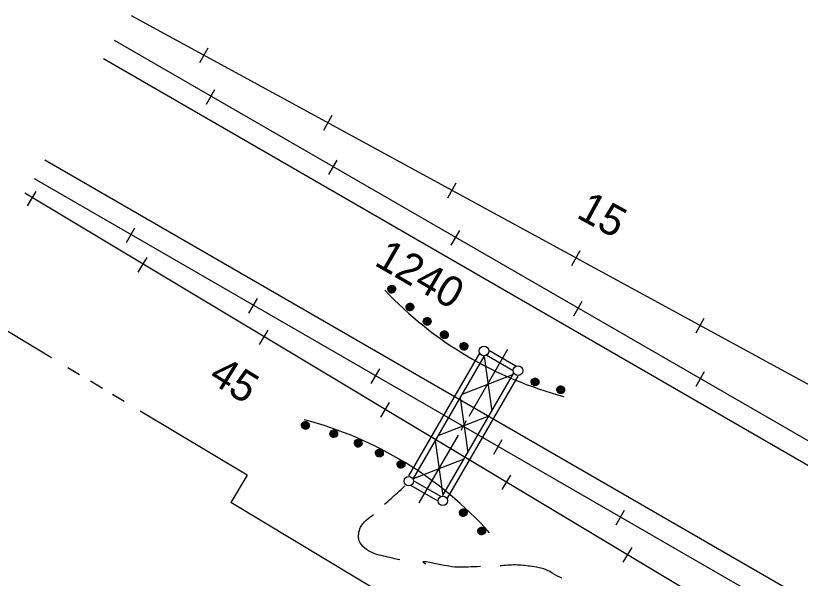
# Model space of a CAD drawing. Extents: x 36 to 2622, y -5330 to 219.
# Drawn here: x 137.2 to 213.9, y -4865.2 to -4810.2 of the extents above; entities that cross this region are included whole.
import ezdxf

# ---------------------------------------------------------------- set-up
doc = ezdxf.new("R2010")
doc.units = 0
doc.layers.add('2', color=7, linetype='Continuous')

msp = doc.modelspace()

# ---------------------------------------------------------------- linework, layer by layer
at = {"layer": '2'}
for p, q in [((217.47, -4847.763), (148.525, -4810.191)), ((146.811, -4812.583), (392.405, -4954.376)), ((155.203, -4814.78), (155.998, -4813.321)), ((145.769, -4814.387), (390.556, -4955.716)), ((155.848, -4818.842), (156.674, -4817.409)), ((167.331, -4821.389), (168.125, -4819.93)), ((140.049, -4824.297), (378.721, -4962.096)), ((167.815, -4825.736), (168.641, -4824.303)), ((139.006, -4826.1), (373.105, -4961.26)), ((179.458, -4827.997), (180.253, -4826.539)), ((207.466, -4869.171), (138.093, -4827.529)), ((138.362, -4828.798), (139.212, -4827.375)), ((148.03, -4832.38), (148.856, -4830.947)), ((179.783, -4832.632), (180.608, -4831.199)), ((191.586, -4834.606), (192.38, -4833.148)), ((149.185, -4835.268), (150.036, -4833.845)), ((140.71, -4843.655), (131.669, -4838.23)), ((159.998, -4839.276), (160.824, -4837.843)), ((191.75, -4839.528), (192.576, -4838.095)), ((203.713, -4841.215), (204.508, -4839.757)), ((161.04, -4842.355), (161.891, -4840.932)), ((185.283, -4842.831), (181.497, -4849.38)), ((186.102, -4844.477), (183.446, -4842.946)), ((175.637, -4855.192), (182.564, -4843.193)), ((176.086, -4855.448), (182.984, -4843.503)), ((182.984, -4843.503), (183.733, -4848.862)), ((185.842, -4844.928), (183.182, -4843.395)), ((143.448, -4845.3), (142.299, -4844.61)), ((171.965, -4846.172), (172.791, -4844.739)), ((178.969, -4857.112), (185.867, -4845.165)), ((180.85, -4847.2), (185.811, -4845.263)), ((203.718, -4846.424), (204.543, -4844.99)), ((145.675, -4846.638), (144.517, -4845.941)), ((179.419, -4857.37), (186.317, -4845.425)), ((147.814, -4847.922), (146.666, -4847.231)), ((180.648, -4847.547), (181.397, -4852.906)), ((172.893, -4849.444), (173.744, -4848.021)), ((159.829, -4855.134), (149.372, -4848.858)), ((178.514, -4851.242), (183.475, -4849.307)), ((181.251, -4849.808), (180.713, -4850.74)), ((180.442, -4851.215), (176.621, -4857.829)), ((178.22, -4851.755), (178.969, -4857.112)), ((183.933, -4853.068), (184.758, -4851.635)), ((176.086, -4855.448), (181.047, -4853.513)), ((159.829, -4855.134), (158.223, -4857.809)), ((184.748, -4856.532), (185.599, -4855.109)), ((178.753, -4857.21), (176.094, -4855.677)), ((178.493, -4857.659), (175.834, -4856.126)), ((178.618, -4870.051), (158.223, -4857.809)), ((195.9, -4859.962), (196.726, -4858.529)), ((196.603, -4863.619), (197.454, -4862.196))]:
    msp.add_line(p, q, dxfattribs=at)
for points in [[(173.952, -4836.934), (173.883, -4836.919), (173.887, -4836.871), (173.958, -4836.855), (174.01, -4836.89), (174.002, -4836.973), (173.929, -4837.015), (173.846, -4836.984), (173.8, -4836.905), (173.829, -4836.819), (173.927, -4836.776), (174.016, -4836.788), (174.075, -4836.884), (174.072, -4836.996), (173.956, -4837.09), (173.827, -4837.069), (173.744, -4836.971), (173.742, -4836.809), (173.856, -4836.713), (174.006, -4836.701), (174.102, -4836.778), (174.151, -4836.909), (174.15, -4837.023), (174.07, -4837.133), (173.95, -4837.175), (173.823, -4837.167), (173.717, -4837.084), (173.65, -4836.948), (173.667, -4836.836), (173.746, -4836.697), (173.894, -4836.632), (174.077, -4836.649), (174.185, -4836.744), (174.22, -4836.871), (174.239, -4837.03), (174.16, -4837.159), (174.014, -4837.238), (173.873, -4837.267), (173.765, -4837.254), (173.667, -4837.186), (173.602, -4837.073), (173.575, -4836.965), (173.582, -4836.855), (173.621, -4836.744), (173.696, -4836.653), (173.798, -4836.591), (173.908, -4836.555), (174.01, -4836.559), (174.11, -4836.588), (174.197, -4836.649), (174.268, -4836.734), (174.318, -4836.838), (174.328, -4836.961), (174.31, -4837.052), (174.26, -4837.152), (174.185, -4837.227), (174.079, -4837.289), (173.964, -4837.31), (173.871, -4837.308), (173.783, -4837.277), (173.715, -4837.229)], [(175.745, -4838.675), (175.676, -4838.66), (175.68, -4838.613), (175.751, -4838.596), (175.803, -4838.631), (175.795, -4838.715), (175.722, -4838.756), (175.639, -4838.725), (175.593, -4838.646), (175.622, -4838.561), (175.72, -4838.517), (175.81, -4838.529), (175.868, -4838.625), (175.866, -4838.737), (175.749, -4838.831), (175.62, -4838.81), (175.537, -4838.712), (175.535, -4838.55), (175.649, -4838.454), (175.799, -4838.442), (175.895, -4838.519), (175.945, -4838.65), (175.943, -4838.764), (175.864, -4838.875), (175.743, -4838.916), (175.616, -4838.908), (175.51, -4838.825), (175.443, -4838.69), (175.46, -4838.577), (175.539, -4838.438), (175.687, -4838.373), (175.87, -4838.39), (175.978, -4838.486), (176.013, -4838.613), (176.032, -4838.771), (175.953, -4838.9), (175.807, -4838.979), (175.666, -4839.008), (175.558, -4838.995), (175.46, -4838.927), (175.395, -4838.814), (175.369, -4838.706), (175.375, -4838.596), (175.414, -4838.486), (175.489, -4838.394), (175.591, -4838.332), (175.701, -4838.296), (175.803, -4838.301), (175.903, -4838.33), (175.99, -4838.39), (176.061, -4838.475), (176.111, -4838.579), (176.121, -4838.702), (176.103, -4838.793), (176.053, -4838.893), (175.978, -4838.968), (175.872, -4839.031), (175.757, -4839.052), (175.664, -4839.049), (175.577, -4839.018), (175.508, -4838.97)], [(177.426, -4840.083), (177.357, -4840.069), (177.361, -4840.021), (177.432, -4840.004), (177.484, -4840.04), (177.476, -4840.123), (177.403, -4840.164), (177.32, -4840.133), (177.274, -4840.054), (177.303, -4839.969), (177.401, -4839.925), (177.49, -4839.938), (177.548, -4840.033), (177.546, -4840.146), (177.43, -4840.239), (177.301, -4840.218), (177.218, -4840.121), (177.216, -4839.958), (177.33, -4839.863), (177.48, -4839.85), (177.576, -4839.927), (177.626, -4840.058), (177.623, -4840.173), (177.544, -4840.283), (177.424, -4840.325), (177.297, -4840.316), (177.191, -4840.233), (177.124, -4840.098), (177.141, -4839.985), (177.22, -4839.846), (177.368, -4839.782), (177.551, -4839.798), (177.659, -4839.894), (177.694, -4840.021), (177.713, -4840.179), (177.634, -4840.308), (177.488, -4840.387), (177.347, -4840.416), (177.239, -4840.404), (177.141, -4840.335), (177.076, -4840.223), (177.049, -4840.114), (177.055, -4840.004), (177.095, -4839.894), (177.17, -4839.802), (177.272, -4839.74), (177.382, -4839.705), (177.484, -4839.709), (177.584, -4839.738), (177.671, -4839.798), (177.742, -4839.884), (177.792, -4839.988), (177.802, -4840.11), (177.784, -4840.202), (177.734, -4840.302), (177.659, -4840.377), (177.553, -4840.439), (177.438, -4840.46), (177.345, -4840.458), (177.257, -4840.427), (177.189, -4840.379)], [(179.115, -4841.388), (179.046, -4841.373), (179.05, -4841.325), (179.121, -4841.309), (179.173, -4841.344), (179.165, -4841.427), (179.092, -4841.469), (179.009, -4841.438), (178.963, -4841.359), (178.992, -4841.273), (179.09, -4841.23), (179.179, -4841.242), (179.238, -4841.338), (179.236, -4841.45), (179.119, -4841.544), (178.99, -4841.523), (178.907, -4841.425), (178.905, -4841.263), (179.019, -4841.167), (179.169, -4841.155), (179.265, -4841.231), (179.315, -4841.363), (179.312, -4841.477), (179.233, -4841.587), (179.113, -4841.629), (178.986, -4841.62), (178.88, -4841.537), (178.813, -4841.402), (178.83, -4841.29), (178.909, -4841.15), (179.057, -4841.086), (179.24, -4841.103), (179.348, -4841.198), (179.383, -4841.325), (179.402, -4841.483), (179.323, -4841.612), (179.177, -4841.691), (179.036, -4841.72), (178.928, -4841.708), (178.83, -4841.639), (178.765, -4841.527), (178.738, -4841.419), (178.745, -4841.309), (178.784, -4841.198), (178.859, -4841.107), (178.961, -4841.044), (179.071, -4841.009), (179.173, -4841.013), (179.273, -4841.042), (179.36, -4841.103), (179.431, -4841.188), (179.481, -4841.292), (179.491, -4841.415), (179.473, -4841.506), (179.423, -4841.606), (179.348, -4841.681), (179.242, -4841.743), (179.127, -4841.764), (179.034, -4841.762), (178.946, -4841.731), (178.878, -4841.683)], [(181.02, -4842.534), (180.952, -4842.519), (180.956, -4842.471), (181.027, -4842.455), (181.079, -4842.49), (181.07, -4842.573), (180.998, -4842.615), (180.914, -4842.584), (180.869, -4842.505), (180.898, -4842.419), (180.995, -4842.376), (181.085, -4842.388), (181.143, -4842.484), (181.141, -4842.596), (181.025, -4842.69), (180.895, -4842.669), (180.812, -4842.571), (180.81, -4842.409), (180.925, -4842.313), (181.075, -4842.301), (181.17, -4842.378), (181.22, -4842.509), (181.218, -4842.623), (181.139, -4842.734), (181.018, -4842.775), (180.891, -4842.767), (180.785, -4842.684), (180.719, -4842.548), (180.735, -4842.436), (180.814, -4842.297), (180.962, -4842.232), (181.145, -4842.249), (181.253, -4842.345), (181.289, -4842.471), (181.307, -4842.63), (181.228, -4842.758), (181.083, -4842.838), (180.941, -4842.867), (180.833, -4842.854), (180.735, -4842.785), (180.671, -4842.673), (180.644, -4842.565), (180.65, -4842.455), (180.69, -4842.345), (180.764, -4842.253), (180.866, -4842.19), (180.977, -4842.155), (181.079, -4842.159), (181.179, -4842.189), (181.266, -4842.249), (181.337, -4842.334), (181.387, -4842.438), (181.397, -4842.561), (181.378, -4842.652), (181.328, -4842.752), (181.253, -4842.827), (181.147, -4842.89), (181.033, -4842.91), (180.939, -4842.908), (180.852, -4842.877), (180.783, -4842.829)], [(187.979, -4846.008), (187.91, -4845.993), (187.914, -4845.945), (187.985, -4845.929), (188.037, -4845.964), (188.029, -4846.047), (187.956, -4846.089), (187.873, -4846.058), (187.827, -4845.979), (187.856, -4845.893), (187.954, -4845.85), (188.043, -4845.862), (188.101, -4845.958), (188.099, -4846.07), (187.983, -4846.164), (187.854, -4846.143), (187.771, -4846.045), (187.769, -4845.883), (187.883, -4845.787), (188.033, -4845.775), (188.128, -4845.852), (188.178, -4845.983), (188.176, -4846.097), (188.097, -4846.207), (187.977, -4846.249), (187.85, -4846.241), (187.744, -4846.158), (187.677, -4846.022), (187.694, -4845.91), (187.773, -4845.771), (187.92, -4845.706), (188.103, -4845.723), (188.212, -4845.818), (188.247, -4845.945), (188.266, -4846.103), (188.187, -4846.232), (188.041, -4846.311), (187.9, -4846.341), (187.792, -4846.328), (187.694, -4846.259), (187.629, -4846.147), (187.602, -4846.039), (187.608, -4845.929), (187.648, -4845.818), (187.723, -4845.727), (187.825, -4845.664), (187.935, -4845.629), (188.037, -4845.633), (188.137, -4845.662), (188.224, -4845.723), (188.295, -4845.808), (188.345, -4845.912), (188.355, -4846.035), (188.337, -4846.126), (188.287, -4846.226), (188.212, -4846.301), (188.106, -4846.363), (187.991, -4846.384), (187.898, -4846.382), (187.81, -4846.351), (187.742, -4846.303)], [(190.479, -4846.769), (190.41, -4846.755), (190.415, -4846.707), (190.485, -4846.69), (190.537, -4846.725), (190.529, -4846.809), (190.456, -4846.85), (190.373, -4846.819), (190.327, -4846.74), (190.356, -4846.655), (190.454, -4846.611), (190.543, -4846.623), (190.602, -4846.719), (190.6, -4846.832), (190.483, -4846.925), (190.354, -4846.904), (190.271, -4846.806), (190.269, -4846.644), (190.383, -4846.548), (190.533, -4846.536), (190.629, -4846.613), (190.679, -4846.744), (190.677, -4846.859), (190.598, -4846.969), (190.477, -4847.01), (190.35, -4847.002), (190.244, -4846.919), (190.178, -4846.784), (190.194, -4846.671), (190.273, -4846.532), (190.421, -4846.467), (190.604, -4846.484), (190.712, -4846.58), (190.747, -4846.707), (190.766, -4846.865), (190.687, -4846.994), (190.542, -4847.073), (190.4, -4847.102), (190.292, -4847.089), (190.194, -4847.021), (190.13, -4846.908), (190.102, -4846.8), (190.109, -4846.69), (190.148, -4846.58), (190.223, -4846.488), (190.325, -4846.426), (190.435, -4846.391), (190.537, -4846.395), (190.637, -4846.424), (190.725, -4846.484), (190.795, -4846.569), (190.845, -4846.673), (190.856, -4846.796), (190.837, -4846.888), (190.787, -4846.988), (190.712, -4847.062), (190.606, -4847.125), (190.492, -4847.146), (190.398, -4847.144), (190.311, -4847.112), (190.242, -4847.065)], [(165.525, -4850.251), (165.456, -4850.237), (165.46, -4850.189), (165.531, -4850.172), (165.583, -4850.208), (165.575, -4850.291), (165.502, -4850.333), (165.419, -4850.301), (165.373, -4850.222), (165.402, -4850.137), (165.5, -4850.093), (165.589, -4850.106), (165.648, -4850.201), (165.645, -4850.314), (165.529, -4850.407), (165.4, -4850.387), (165.317, -4850.289), (165.315, -4850.127), (165.429, -4850.031), (165.579, -4850.018), (165.675, -4850.095), (165.725, -4850.226), (165.722, -4850.341), (165.644, -4850.451), (165.523, -4850.493), (165.396, -4850.484), (165.29, -4850.401), (165.223, -4850.266), (165.24, -4850.154), (165.319, -4850.014), (165.467, -4849.95), (165.65, -4849.966), (165.758, -4850.062), (165.793, -4850.189), (165.812, -4850.347), (165.733, -4850.476), (165.587, -4850.555), (165.446, -4850.584), (165.338, -4850.572), (165.24, -4850.503), (165.175, -4850.391), (165.148, -4850.283), (165.155, -4850.172), (165.194, -4850.062), (165.269, -4849.971), (165.371, -4849.908), (165.481, -4849.873), (165.583, -4849.877), (165.683, -4849.906), (165.77, -4849.966), (165.841, -4850.052), (165.891, -4850.156), (165.901, -4850.278), (165.883, -4850.37), (165.833, -4850.47), (165.758, -4850.545), (165.652, -4850.607), (165.537, -4850.628), (165.444, -4850.626), (165.356, -4850.595), (165.288, -4850.547)], [(168.298, -4851.065), (168.229, -4851.05), (168.233, -4851.002), (168.304, -4850.986), (168.356, -4851.021), (168.348, -4851.104), (168.275, -4851.146), (168.192, -4851.115), (168.146, -4851.036), (168.175, -4850.95), (168.273, -4850.907), (168.362, -4850.919), (168.421, -4851.015), (168.418, -4851.127), (168.302, -4851.221), (168.173, -4851.2), (168.09, -4851.102), (168.088, -4850.94), (168.202, -4850.844), (168.352, -4850.832), (168.448, -4850.909), (168.498, -4851.04), (168.495, -4851.154), (168.416, -4851.264), (168.296, -4851.306), (168.169, -4851.298), (168.063, -4851.215), (167.996, -4851.079), (168.013, -4850.967), (168.092, -4850.828), (168.24, -4850.763), (168.423, -4850.78), (168.531, -4850.875), (168.566, -4851.002), (168.585, -4851.16), (168.506, -4851.289), (168.36, -4851.368), (168.219, -4851.398), (168.111, -4851.385), (168.013, -4851.316), (167.948, -4851.204), (167.921, -4851.096), (167.928, -4850.986), (167.967, -4850.875), (168.042, -4850.784), (168.144, -4850.721), (168.254, -4850.686), (168.356, -4850.69), (168.456, -4850.719), (168.543, -4850.78), (168.614, -4850.865), (168.664, -4850.969), (168.674, -4851.092), (168.656, -4851.183), (168.606, -4851.283), (168.531, -4851.358), (168.425, -4851.42), (168.31, -4851.441), (168.217, -4851.439), (168.129, -4851.408), (168.061, -4851.36)], [(170.688, -4851.993), (170.619, -4851.978), (170.624, -4851.93), (170.694, -4851.913), (170.746, -4851.949), (170.738, -4852.032), (170.665, -4852.074), (170.582, -4852.042), (170.536, -4851.963), (170.565, -4851.878), (170.663, -4851.834), (170.752, -4851.847), (170.811, -4851.943), (170.809, -4852.055), (170.692, -4852.149), (170.563, -4852.128), (170.48, -4852.03), (170.478, -4851.868), (170.592, -4851.772), (170.742, -4851.76), (170.838, -4851.837), (170.888, -4851.967), (170.886, -4852.082), (170.806, -4852.192), (170.686, -4852.234), (170.559, -4852.226), (170.453, -4852.142), (170.386, -4852.007), (170.403, -4851.895), (170.482, -4851.755), (170.63, -4851.691), (170.813, -4851.708), (170.921, -4851.803), (170.956, -4851.93), (170.975, -4852.088), (170.896, -4852.217), (170.75, -4852.296), (170.609, -4852.325), (170.501, -4852.313), (170.403, -4852.244), (170.339, -4852.132), (170.311, -4852.024), (170.318, -4851.913), (170.357, -4851.803), (170.432, -4851.712), (170.534, -4851.649), (170.644, -4851.614), (170.746, -4851.618), (170.846, -4851.647), (170.933, -4851.708), (171.004, -4851.793), (171.054, -4851.897), (171.065, -4852.02), (171.046, -4852.111), (170.996, -4852.211), (170.921, -4852.286), (170.815, -4852.348), (170.701, -4852.369), (170.607, -4852.367), (170.519, -4852.336), (170.451, -4852.288)], [(172.754, -4852.966), (172.685, -4852.952), (172.689, -4852.904), (172.76, -4852.887), (172.812, -4852.922), (172.804, -4853.006), (172.731, -4853.047), (172.648, -4853.016), (172.602, -4852.937), (172.631, -4852.852), (172.729, -4852.808), (172.818, -4852.82), (172.876, -4852.916), (172.874, -4853.028), (172.758, -4853.122), (172.629, -4853.101), (172.546, -4853.003), (172.543, -4852.841), (172.658, -4852.745), (172.808, -4852.733), (172.903, -4852.81), (172.953, -4852.941), (172.951, -4853.056), (172.872, -4853.166), (172.751, -4853.207), (172.625, -4853.199), (172.519, -4853.116), (172.452, -4852.981), (172.469, -4852.868), (172.548, -4852.729), (172.695, -4852.664), (172.878, -4852.681), (172.987, -4852.777), (173.022, -4852.904), (173.041, -4853.062), (172.962, -4853.191), (172.816, -4853.27), (172.675, -4853.299), (172.566, -4853.286), (172.469, -4853.218), (172.404, -4853.105), (172.377, -4852.997), (172.383, -4852.887), (172.423, -4852.777), (172.498, -4852.685), (172.6, -4852.623), (172.71, -4852.587), (172.812, -4852.592), (172.912, -4852.621), (172.999, -4852.681), (173.07, -4852.766), (173.12, -4852.87), (173.13, -4852.993), (173.111, -4853.085), (173.061, -4853.184), (172.987, -4853.259), (172.881, -4853.322), (172.766, -4853.342), (172.673, -4853.341), (172.585, -4853.309), (172.517, -4853.261)], [(174.871, -4854.058), (174.803, -4854.043), (174.807, -4853.996), (174.877, -4853.979), (174.929, -4854.014), (174.921, -4854.098), (174.848, -4854.139), (174.765, -4854.108), (174.719, -4854.029), (174.749, -4853.944), (174.846, -4853.9), (174.936, -4853.913), (174.994, -4854.008), (174.992, -4854.12), (174.875, -4854.214), (174.746, -4854.193), (174.663, -4854.096), (174.661, -4853.933), (174.776, -4853.838), (174.925, -4853.825), (175.021, -4853.902), (175.071, -4854.033), (175.069, -4854.148), (174.99, -4854.258), (174.869, -4854.299), (174.742, -4854.291), (174.636, -4854.208), (174.57, -4854.073), (174.586, -4853.96), (174.665, -4853.821), (174.813, -4853.757), (174.996, -4853.773), (175.104, -4853.869), (175.14, -4853.996), (175.158, -4854.154), (175.079, -4854.283), (174.934, -4854.362), (174.792, -4854.391), (174.684, -4854.378), (174.586, -4854.31), (174.522, -4854.198), (174.495, -4854.089), (174.501, -4853.979), (174.541, -4853.869), (174.615, -4853.777), (174.717, -4853.715), (174.828, -4853.68), (174.929, -4853.684), (175.029, -4853.713), (175.117, -4853.773), (175.188, -4853.858), (175.237, -4853.962), (175.248, -4854.085), (175.229, -4854.177), (175.179, -4854.276), (175.104, -4854.351), (174.998, -4854.414), (174.884, -4854.435), (174.79, -4854.432), (174.703, -4854.401), (174.634, -4854.354)], [(180.962, -4858.782), (180.894, -4858.768), (180.898, -4858.72), (180.968, -4858.703), (181.02, -4858.739), (181.012, -4858.822), (180.939, -4858.863), (180.856, -4858.832), (180.81, -4858.753), (180.839, -4858.668), (180.937, -4858.624), (181.027, -4858.637), (181.085, -4858.732), (181.083, -4858.845), (180.966, -4858.938), (180.837, -4858.918), (180.754, -4858.82), (180.752, -4858.658), (180.866, -4858.562), (181.016, -4858.549), (181.112, -4858.626), (181.162, -4858.757), (181.16, -4858.872), (181.081, -4858.982), (180.96, -4859.024), (180.833, -4859.015), (180.727, -4858.932), (180.661, -4858.797), (180.677, -4858.685), (180.756, -4858.545), (180.904, -4858.481), (181.087, -4858.497), (181.195, -4858.593), (181.231, -4858.72), (181.249, -4858.878), (181.17, -4859.007), (181.025, -4859.086), (180.883, -4859.115), (180.775, -4859.103), (180.677, -4859.034), (180.613, -4858.922), (180.586, -4858.814), (180.592, -4858.703), (180.631, -4858.593), (180.706, -4858.501), (180.808, -4858.439), (180.918, -4858.404), (181.02, -4858.408), (181.12, -4858.437), (181.208, -4858.497), (181.278, -4858.583), (181.328, -4858.687), (181.339, -4858.809), (181.32, -4858.901), (181.27, -4859.001), (181.195, -4859.076), (181.089, -4859.138), (180.975, -4859.159), (180.881, -4859.157), (180.794, -4859.126), (180.725, -4859.078)], [(182.755, -4860.578), (182.687, -4860.563), (182.691, -4860.515), (182.762, -4860.498), (182.814, -4860.534), (182.805, -4860.617), (182.732, -4860.659), (182.649, -4860.627), (182.603, -4860.548), (182.632, -4860.463), (182.73, -4860.419), (182.82, -4860.432), (182.878, -4860.528), (182.876, -4860.64), (182.759, -4860.734), (182.631, -4860.713), (182.547, -4860.615), (182.545, -4860.453), (182.66, -4860.357), (182.809, -4860.345), (182.905, -4860.422), (182.955, -4860.552), (182.953, -4860.667), (182.874, -4860.777), (182.753, -4860.819), (182.626, -4860.811), (182.52, -4860.727), (182.454, -4860.592), (182.47, -4860.48), (182.549, -4860.34), (182.697, -4860.276), (182.88, -4860.293), (182.988, -4860.388), (183.024, -4860.515), (183.042, -4860.673), (182.963, -4860.802), (182.818, -4860.881), (182.676, -4860.91), (182.568, -4860.898), (182.47, -4860.829), (182.406, -4860.717), (182.379, -4860.609), (182.385, -4860.498), (182.424, -4860.388), (182.499, -4860.297), (182.601, -4860.234), (182.712, -4860.199), (182.814, -4860.203), (182.913, -4860.232), (183.001, -4860.293), (183.072, -4860.378), (183.121, -4860.482), (183.132, -4860.605), (183.113, -4860.696), (183.063, -4860.796), (182.988, -4860.871), (182.882, -4860.933), (182.768, -4860.954), (182.674, -4860.952), (182.587, -4860.921), (182.518, -4860.873)]]:
    msp.add_lwpolyline(points, dxfattribs=at)
for centre in [(182.978, -4842.975), (186.31, -4844.898), (175.628, -4855.707), (178.959, -4857.631)]:
    msp.add_circle(centre, 0.467, dxfattribs=at)
for centre, radius, start, end in [((200.308, -4811.441), 37.222, 223.45278, 255.19403), ((156.123, -4885.318), 36.798, 41.89734, 75.38263)]:
    msp.add_arc(centre, radius, start, end, dxfattribs=at)
for points in [[(173.269, -4857.961), (174.511, -4856.839), (175.229, -4856.18)], [(174.767, -4863.413), (173.794, -4863.178), (172.098, -4862.716), (170.792, -4861.526), (170.923, -4860.207), (172.19, -4858.974)], [(182.637, -4864.066), (181.428, -4864.101), (179.537, -4864.035), (177.108, -4863.691), (177.299, -4863.789)], [(190.585, -4865.183), (190.107, -4864.958), (189.194, -4864.432), (187.498, -4864.035), (186.063, -4863.904), (184.557, -4863.991)]]:
    msp.add_spline(points, degree=3, dxfattribs=at)

# ---------------------------------------------------------------- texts
for s, rotation, p in [('15', 331.41086, (191.906, -4829.873)), ('1240', 330, (172.142, -4834.519)), ('45', 327.99568, (155.914, -4845.874))]:
    msp.add_text(s, height=2.9955, rotation=rotation, dxfattribs=at).set_placement(p)

doc.saveas('drawing.dxf')
